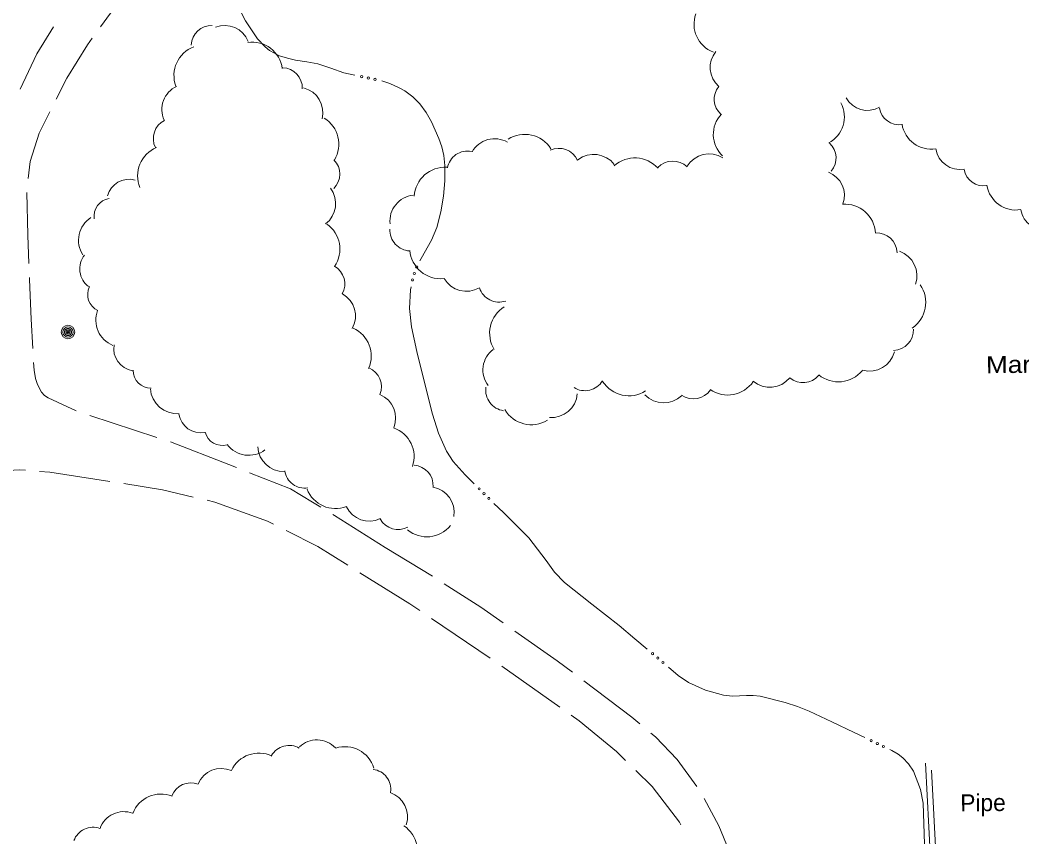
# Model space of a CAD drawing. Extents: x 2361284 to 2366480, y 6976556 to 6985346.
# Drawn here: x 2363998.2 to 2364281.2, y 6978278.7 to 6978509.3 of the extents above; entities that cross this region are included whole.
import ezdxf

# ---------------------------------------------------------------- set-up
doc = ezdxf.new("R2010")
doc.units = 0
doc.header["$LTSCALE"] = 1.9
for name, color, linetype, lineweight in [('10', 7, 'Continuous', 13), ('15', 7, 'Continuous', 13), ('16', 7, 'Continuous', 13), ('21', 7, 'Continuous', 13), ('4', 7, 'Continuous', 13)]:
    doc.layers.add(name, color=color, linetype=linetype, lineweight=lineweight)

msp = doc.modelspace()

# ---------------------------------------------------------------- linework, layer by layer
at = {"layer": '10'}
for p, q in [((2364256.328, 6978254.62), (2364253.9, 6978299.459)), ((2364255.66, 6978297.487), (2364257.778, 6978255.614))]:
    msp.add_line(p, q, dxfattribs=at)
at = {"layer": '15'}
for p, q in [((2364017.894, 6978397.701), (2364036.904, 6978391.491)), ((2364063.07, 6978381.519), (2364074.624, 6978376.969)), ((2364082.329, 6978360.661), (2364073.396, 6978365.167)), ((2364082.329, 6978360.661), (2364090.82, 6978355.371)), ((2364114.67, 6978352.329), (2364101.314, 6978360.421)), ((2364114.444, 6978340.346), (2364131.012, 6978329.152)), ((2364134.313, 6978326.903), (2364150.644, 6978315.358))]:
    msp.add_line(p, q, dxfattribs=at)
for points in [[(2364027.277, 6978515.196), (2364025.465, 6978513.289), (2364023.774, 6978511.283), (2364020.98, 6978507.446)], [(2364007.71, 6978507.44), (2364002.982, 6978499.785), (2363998.246, 6978489.849)], [(2364018.622, 6978504.214), (2364017.269, 6978502.371), (2364011.428, 6978492.884), (2364008.474, 6978487.006)], [(2364006.678, 6978483.429), (2364003.645, 6978477.4), (2364001.101, 6978469.344), (2364000.567, 6978464.57)], [(2364000.185, 6978460.596), (2364000.449, 6978448.577), (2364000.755, 6978440.6)], [(2364000.913, 6978436.602), (2364000.927, 6978436.102), (2364001.404, 6978424.855), (2364001.823, 6978416.619)], [(2364002.051, 6978412.621), (2364002.211, 6978410.512), (2364002.613, 6978408.147), (2364003.119, 6978406.461), (2364004.321, 6978404.242), (2364005.169, 6978403.34), (2364006.216, 6978402.61), (2364014.112, 6978398.995)], [(2364040.687, 6978390.197), (2364057.218, 6978383.823), (2364059.346, 6978382.983)], [(2363999.78, 6978382.187), (2363998.139, 6978382.311), (2363989.734, 6978381.851), (2363979.938, 6978380.159)], [(2364023.561, 6978379.074), (2364023.541, 6978379.074), (2364006.595, 6978381.662), (2364003.763, 6978381.875)], [(2364047.135, 6978374.638), (2364038.495, 6978376.646), (2364027.507, 6978378.431)], [(2364074.624, 6978376.969), (2364080.84, 6978373.208), (2364083.174, 6978371.78)], [(2364069.819, 6978366.963), (2364068.151, 6978367.807), (2364053.268, 6978373.216), (2364051.033, 6978373.735)], [(2364086.574, 6978369.683), (2364087.037, 6978369.397), (2364094.189, 6978364.935), (2364101.314, 6978360.421)], [(2364094.22, 6978353.254), (2364108.355, 6978344.458), (2364111.133, 6978342.585)], [(2364134.687, 6978339.098), (2364128.325, 6978343.558), (2364118.041, 6978350.171)], [(2364154.231, 6978325.174), (2364149.91, 6978328.432), (2364137.959, 6978336.799)], [(2364173.281, 6978310.583), (2364170.982, 6978312.521), (2364157.424, 6978322.764)], [(2364153.906, 6978313.049), (2364156.091, 6978311.5), (2364166.684, 6978302.77), (2364169.249, 6978300.254)], [(2364189.389, 6978292.936), (2364183.797, 6978300.543), (2364177.676, 6978306.895), (2364176.345, 6978308.012)], [(2364172.105, 6978297.452), (2364176.739, 6978292.915), (2364184.435, 6978282.878), (2364184.812, 6978282.102)], [(2364199.605, 6978271.311), (2364198.39, 6978274.97), (2364195.605, 6978281.824), (2364191.482, 6978289.535)]]:
    msp.add_lwpolyline(points, dxfattribs=at)
at = {"layer": '16'}
for centre, radius, start, end in [((2364196.935, 6978508.145), 8.364, 159.67578, 249.67578), ((2364052.288, 6978502.049), 5.733, 87.80198, 177.80198), ((2364056.027, 6978500.639), 7.174, 21.50376, 111.50376), ((2364050.302, 6978493.705), 8.605, 110.57235, 200.57235), ((2364063.773, 6978494.494), 8.605, 7.84269, 97.84269), ((2364200.082, 6978495.903), 6.973, 139.75972, 229.75972), ((2364072.216, 6978490.134), 5.733, 358.07821, 88.07821), ((2364045.432, 6978484.064), 7.174, 114.50837, 204.50837), ((2364076.565, 6978483.204), 7.174, 345.80886, 75.80886), ((2364199.837, 6978486.955), 5.573, 139.75972, 229.75972), ((2364237.572, 6978490.768), 6.973, 209.35498, 299.35498), ((2364222.661, 6978481.985), 8.364, 298.17539, 28.17539), ((2364246.464, 6978485.343), 5.573, 188.89545, 278.89545), ((2364079.656, 6978474.273), 8.605, 328.67872, 58.67872), ((2364202.383, 6978477.04), 8.364, 136.72551, 226.72551), ((2364041.601, 6978475.865), 5.733, 116.28774, 206.28774), ((2364255.584, 6978481.243), 8.364, 188.89545, 278.89545), ((2364140.75, 6978468.278), 8.776, 32.41555, 122.41555), ((2364040.021, 6978465.345), 8.605, 112.45205, 202.45205), ((2364132.255, 6978468.507), 7.316, 60.34202, 150.34203), ((2364150.395, 6978467.257), 5.847, 24.78404, 114.78404), ((2364223.128, 6978470.371), 5.573, 318.45232, 48.45232), ((2364124.671, 6978466.504), 5.847, 79.62742, 169.62742), ((2364160.253, 6978464.087), 7.316, 37.60625, 127.60625), ((2364171.864, 6978461.613), 8.776, 41.78193, 131.78193), ((2364192.836, 6978464.206), 7.316, 58.16699, 148.16699), ((2364263.732, 6978474.062), 6.973, 189.29624, 279.29624), ((2364082.793, 6978465.847), 5.733, 314.49771, 44.49771), ((2364118.303, 6978459.004), 8.776, 86.38369, 176.38369), ((2364182.583, 6978463.635), 5.847, 46.53913, 136.53913), ((2364224.066, 6978459.838), 6.973, 339.51508, 69.51508), ((2364270.38, 6978468.073), 5.573, 189.33772, 279.33772), ((2364029.026, 6978458.028), 6.345, 74.65746, 164.65746), ((2364080.196, 6978457.493), 7.174, 307.19935, 37.19935), ((2364279.531, 6978464.043), 8.364, 189.33772, 279.33772), ((2364024.196, 6978453.959), 5.071, 99.09111, 189.09111), ((2364110.002, 6978452.584), 7.316, 96.0192, 186.0192), ((2364231.091, 6978448.59), 8.776, 3.622, 93.622), ((2364022.352, 6978447.133), 7.611, 122.55573, 212.55573), ((2364287.721, 6978456.975), 6.973, 190.20242, 280.20242), ((2364079.973, 6978444.647), 8.605, 325.37268, 55.37268), ((2364108.547, 6978449.977), 5.847, 177.19787, 267.19787), ((2364240.069, 6978443.398), 5.847, 2.28667, 92.28667), ((2364021.448, 6978439.081), 6.345, 142.39374, 232.39374), ((2364117.038, 6978445.049), 8.776, 184.99171, 274.99171), ((2364244.205, 6978437.12), 7.316, 340.993, 70.993), ((2364084.221, 6978434.795), 5.733, 331.09831, 61.09831), ((2364124.315, 6978440.051), 7.316, 210.00242, 300.00242), ((2364022.393, 6978431.84), 5.071, 154.12073, 244.12073), ((2364133.54, 6978435.533), 5.847, 198.32521, 288.32521), ((2364245.246, 6978429.604), 8.776, 304.50887, 34.50887), ((2364085.784, 6978425.72), 7.174, 331.09831, 61.09831), ((2364139.617, 6978420.922), 8.776, 121.91887, 211.91888), ((2364027.239, 6978424.568), 7.611, 158.66723, 248.66723), ((2364088.817, 6978414.457), 8.605, 336.12409, 66.12409), ((2364244.736, 6978421.895), 5.847, 271.81652, 1.81652), ((2364031.024, 6978416.572), 6.345, 170.4405, 260.4405), ((2364136.266, 6978410.511), 7.316, 127.14904, 217.14904), ((2364238.087, 6978417.504), 7.316, 255.24984, 345.24984), ((2364094.574, 6978405.79), 5.733, 337.46848, 67.46848), ((2364035.236, 6978410.422), 5.071, 179.98739, 269.98739), ((2364209.983, 6978412.951), 7.316, 230.1973, 320.1973), ((2364219.373, 6978412.766), 5.847, 230.1973, 320.1973), ((2364229.329, 6978415.943), 8.776, 230.76801, 320.76801), ((2364042.637, 6978405.77), 7.611, 183.96632, 273.96632), ((2364135.583, 6978404.818), 5.847, 171.9836, 261.9836), ((2364157.723, 6978410.521), 5.847, 238.6417, 328.6417), ((2364170.175, 6978412.015), 8.776, 212.42057, 302.42057), ((2364198.06, 6978412.225), 8.776, 235.63316, 325.63316), ((2364097.134, 6978396.944), 7.174, 337.46848, 67.46848), ((2364148.315, 6978404.391), 7.316, 265.33296, 355.33296), ((2364180.009, 6978408.543), 7.316, 223.56514, 313.56514), ((2364188.367, 6978408.198), 5.847, 235.6846, 325.6846), ((2364049.326, 6978399.123), 6.345, 189.66113, 279.66113), ((2364142.647, 6978403.834), 8.776, 210.94708, 300.94708), ((2364100.92, 6978386.038), 8.605, 340.94154, 70.94154), ((2364055.363, 6978394.298), 5.071, 195.39178, 285.39178), ((2364062.856, 6978394.044), 7.611, 216.64841, 306.64841), ((2364072.587, 6978389.063), 7.174, 182.03934, 272.03934), ((2364109.175, 6978377.886), 5.733, 356.27444, 86.27444), ((2364078.644, 6978382.886), 5.733, 188.74946, 278.74946), ((2364087.293, 6978380.003), 8.605, 201.26993, 291.26993), ((2364113.664, 6978370.348), 7.174, 350.63312, 80.63312), ((2364096.848, 6978375.025), 7.174, 205.75023, 295.75023), ((2364104.985, 6978371.208), 5.733, 208.73061, 298.73061), ((2364113.115, 6978372.016), 8.605, 230.76958, 320.76958), ((2364082.061, 6978298.888), 7.176, 43.32418, 133.32418), ((2364074.231, 6978298.766), 5.735, 59.98444, 149.98444), ((2364089.971, 6978295.551), 8.607, 17.38178, 107.38178), ((2364065.686, 6978293.736), 8.607, 64.55963, 154.55963), ((2364055.083, 6978290.821), 7.176, 66.74302, 156.74302), ((2364097.208, 6978292.072), 5.735, 352.39223, 82.39223), ((2364046.435, 6978288.191), 5.735, 68.79422, 158.79422), ((2364038.078, 6978282.187), 8.607, 68.79422, 158.79422), ((2364100.482, 6978284.378), 7.176, 341.60028, 71.60028), ((2364027.56, 6978278.643), 7.176, 70.04516, 160.04516), ((2364018.835, 6978275.686), 5.735, 70.04516, 160.04516), ((2364101.801, 6978274.704), 8.607, 325.89705, 55.89705)]:
    msp.add_arc(centre, radius, start, end, dxfattribs=at)
at = {"layer": '21'}
for points in [[(2364053.547, 6978527.957), (2364053.927, 6978526.89), (2364054.347, 6978525.834), (2364055.223, 6978524.122), (2364056.109, 6978522.421), (2364057.678, 6978518.466), (2364059.206, 6978514.49), (2364061.927, 6978509.145), (2364065.245, 6978504.057)], [(2364065.245, 6978504.057), (2364067.447, 6978501.758), (2364068.677, 6978500.769), (2364070.055, 6978499.932), (2364071.511, 6978499.266), (2364073.738, 6978498.527), (2364076.023, 6978497.979), (2364079.208, 6978497.519), (2364082.363, 6978496.989), (2364086.016, 6978495.714), (2364089.668, 6978494.418), (2364092.764, 6978493.767)], [(2364100.431, 6978492.121), (2364102.698, 6978491.392), (2364105.299, 6978490.227), (2364106.918, 6978489.292), (2364109.124, 6978487.613), (2364111.123, 6978485.622), (2364112.946, 6978483.209), (2364114.441, 6978480.573), (2364116.535, 6978475.923), (2364117.318, 6978473.551), (2364117.871, 6978471.105), (2364118.198, 6978468.238), (2364118.209, 6978463.899), (2364117.81, 6978459.585), (2364117.053, 6978455.157), (2364115.954, 6978450.796), (2364114.448, 6978447.161), (2364111.477, 6978441.993), (2364111.153, 6978441.369)], [(2364108.683, 6978433.987), (2364108.522, 6978433.125), (2364108.262, 6978427.871), (2364108.821, 6978422.676), (2364110.297, 6978415.75), (2364112.013, 6978408.857), (2364114.686, 6978398.011), (2364116.366, 6978392.707), (2364118.695, 6978387.559), (2364120.563, 6978384.696), (2364123.92, 6978380.908), (2364126.454, 6978378.362)], [(2364132.047, 6978372.865), (2364134.721, 6978370.24), (2364141.878, 6978363.148), (2364146.791, 6978356.703), (2364149.202, 6978353.447), (2364151.99, 6978350.544), (2364159.668, 6978344.416), (2364167.386, 6978338.348), (2364171.862, 6978334.621), (2364175.34, 6978331.714)], [(2364181.318, 6978326.64), (2364184.091, 6978324.278), (2364186.97, 6978322.275), (2364191.791, 6978320.101), (2364196.915, 6978318.659), (2364199.478, 6978318.404), (2364203.376, 6978318.601), (2364205.316, 6978318.619), (2364207.218, 6978318.377), (2364214.286, 6978316.643), (2364217.755, 6978315.546), (2364221.109, 6978314.168), (2364227.447, 6978311.178), (2364233.767, 6978308.168), (2364236.791, 6978306.727)], [(2364243.854, 6978303.324), (2364244.437, 6978303.049), (2364246.256, 6978302.007), (2364247.505, 6978301.049), (2364249.151, 6978299.324), (2364250.511, 6978297.198), (2364252.49, 6978292.066), (2364253.257, 6978288.213), (2364253.707, 6978276.626), (2364253.653, 6978269.676), (2364253.076, 6978266.2), (2364251.689, 6978262.717), (2364249.507, 6978259.776), (2364241.903, 6978252.953), (2364240.885, 6978251.652)]]:
    msp.add_lwpolyline(points, dxfattribs=at)
for centre in [(2364094.724, 6978493.349), (2364096.604, 6978492.961), (2364098.484, 6978492.573), (2364110.251, 6978439.586), (2364109.053, 6978435.947), (2364109.59, 6978437.785), (2364127.874, 6978376.949), (2364129.246, 6978375.605), (2364130.617, 6978374.262), (2364176.872, 6978330.428), (2364178.333, 6978329.182), (2364179.793, 6978327.936), (2364238.596, 6978305.862), (2364240.327, 6978305.03), (2364242.056, 6978304.196)]:
    msp.add_circle(centre, 0.3, dxfattribs=at)
at = {"layer": '4'}
for radius in [1.9, 1.442, 0.539, 0.192]:
    msp.add_circle((2364011.769, 6978421.234), radius, dxfattribs=at)
for start, end in [(118.46406, 129.71409), (107.21593, 118.46597), (95.96582, 107.21585), (84.71553, 95.96557), (73.46552, 84.71555), (62.21535, 73.46538), (50.96397, 62.214), (174.71552, 185.96556), (163.46611, 174.71615), (185.96287, 197.21291), (152.21535, 163.46538), (197.21479, 208.46483), (140.96646, 152.21649), (208.46822, 219.71826), (129.71376, 140.96379), (219.71376, 230.96379), (230.96397, 242.214), (242.21812, 253.46815), (253.46258, 264.71261), (264.71553, 275.96557), (275.96582, 287.21585), (287.21593, 298.46597), (298.46406, 309.71409), (39.71588, 50.96591), (309.71589, 320.96592), (28.46656, 39.7166), (320.96646, 332.21649), (17.21479, 28.46483), (332.21419, 343.46422), (5.96345, 17.21348), (343.46611, 354.71615), (354.71553, 5.96557)]:
    msp.add_arc((2364011.769, 6978421.234), 0.973, start, end, dxfattribs=at)

# ---------------------------------------------------------------- texts
at = {"layer": '10'}
msp.add_text('Pipe', height=4.799, rotation=0.545, dxfattribs=at).set_placement((2364263.791, 6978285.883))
at = {"layer": '4', "width": 1.15}
msp.add_text('Marker', height=4.799, rotation=0.545, dxfattribs=at).set_placement((2364271.055, 6978409.609))

doc.saveas('drawing.dxf')
